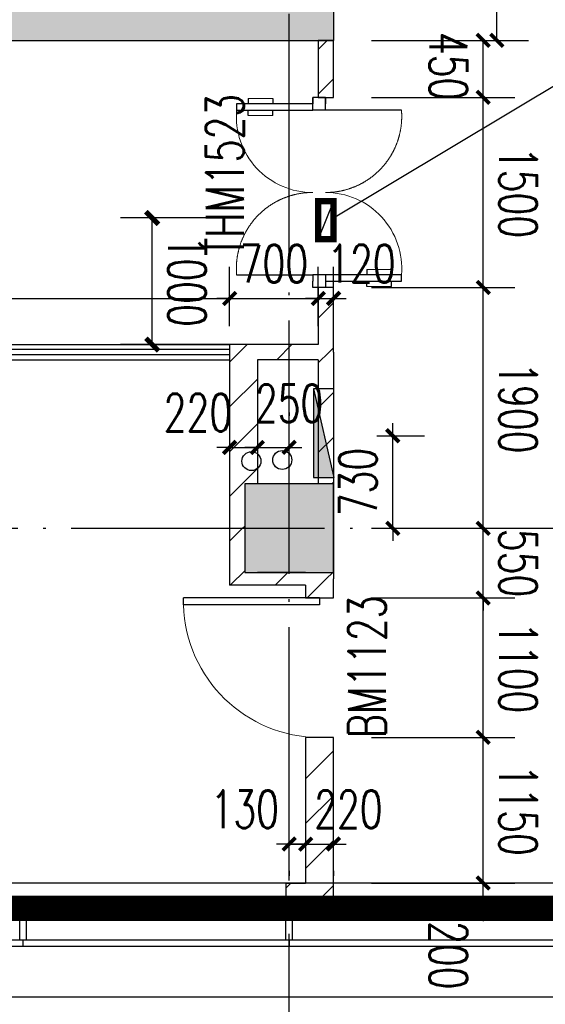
# Model space of a CAD drawing. Extents: x 797781 to 1255204, y 21234 to 1024248.
# Tile 610 of 656: x 953183 to 957328, y 663924 to 671695. Entities that reach past the tile are written whole.
import ezdxf

# ---------------------------------------------------------------- set-up
doc = ezdxf.new("R2010")
doc.units = 0
doc.header["$LTSCALE"] = 1000
doc.header["$MEASUREMENT"] = 0
doc.linetypes.add('230303生产综合楼-平面图_t8$0$DASHED2', pattern=[0.375, 0.25, -0.125])
doc.linetypes.add('230303生产综合楼-平面图_t8$0$DOTE', pattern=[2.42, 2, -0.2, 0.02, -0.2])
for name, color, linetype in [('230303生产综合楼-平面图_t8$0$3T_WOOD', 21, 'Continuous'), ('230303生产综合楼-平面图_t8$0$A-WALL-CURTWALL', 4, 'Continuous'), ('230303生产综合楼-平面图_t8$0$COLUMN', 40, 'Continuous'), ('230303生产综合楼-平面图_t8$0$CURTWALL', 4, 'Continuous'), ('230303生产综合楼-平面图_t8$0$DOOR_FIRE', 4, 'Continuous'), ('230303生产综合楼-平面图_t8$0$DOTE', 1, '230303生产综合楼-平面图_t8$0$DOTE'), ('230303生产综合楼-平面图_t8$0$PUB_DIM', 3, 'Continuous'), ('230303生产综合楼-平面图_t8$0$PUB_HATCH', 8, 'Continuous'), ('230303生产综合楼-平面图_t8$0$VPIPE-雨水', 4, 'Continuous'), ('230303生产综合楼-平面图_t8$0$WALL', 40, 'Continuous'), ('230303生产综合楼-平面图_t8$0$WALL-MOVE', 6, 'Continuous'), ('230303生产综合楼-平面图_t8$0$WINDOW', 4, 'Continuous'), ('230303生产综合楼-平面图_t8$0$WINDOW_TEXT', 7, 'Continuous'), ('230303生产综合楼-平面图_t8$0$板洞', 6, 'Continuous'), ('230303生产综合楼-平面图_t8$0$看线', 115, 'Continuous'), ('DIM_LEAD', 3, 'Continuous'), ('EQUIP_消火栓', 7, 'Continuous'), ('PUB_DIM', 3, 'Continuous'), ('PUB_HATCH', 8, 'Continuous'), ('VPIPE-消防', 1, 'Continuous'), ('电气洞口', 6, 'Continuous')]:
    doc.layers.add(name, color=color, linetype=linetype)
doc.styles.add('230303生产综合楼-平面图_T8$0$_TCH_DIM_T3', font='SIMPLEX', dxfattribs={"width": 0.705882, "bigfont": 'GBCBIG'})
doc.styles.add('230303生产综合楼-平面图_t8$0$_TCH_WINDOW', font='SIMPLEX', dxfattribs={"height": 3.5, "bigfont": 'GBCBIG'})
doc.styles.add('_TCH_DIM_T3', font='SIMPLEX', dxfattribs={"width": 0.705882, "bigfont": 'GBCBIG'})
doc.dimstyles.new('230303生产综合楼-平面图_T8$0$_TCH_ARCH&&100', dxfattribs={"dimtxt": 297.5, "dimasz": 100, "dimexe": 250, "dimexo": 300, "dimgap": 126.25, "dimtad": 1, "dimdec": 0, "dimzin": 0, "dimdsep": 46, "dimtxsty": '230303生产综合楼-平面图_T8$0$_TCH_DIM_T3', "dimblk": '230303生产综合楼-平面图_t8$0$_ArchTick', "dimcen": 0.09, "dimclrt": 7, "dimazin": 2, "dimtfac": 1, "dimtdec": 0, "dimtix": 1, "dimtmove": 2, "dimatfit": 3, "dimfxl": 1, "dimtolj": 1, "dimtzin": 0, "dimarcsym": 0})
doc.dimstyles.new('_TCH_ARCH&&100', dxfattribs={"dimtxt": 297.5, "dimasz": 100, "dimexe": 250, "dimexo": 300, "dimgap": 126.25, "dimtad": 1, "dimdec": 0, "dimzin": 0, "dimdsep": 46, "dimtxsty": '_TCH_DIM_T3', "dimblk": 'ARCHTICK', "dimcen": 0.09, "dimclrt": 7, "dimazin": 2, "dimtfac": 1, "dimtdec": 0, "dimtix": 1, "dimtmove": 2, "dimatfit": 3, "dimfxl": 1, "dimtolj": 1, "dimtzin": 0, "dimarcsym": 0})
pattern_1 = [(45, (0, 179.5), (-176.776766, 176.776766), [])]

# ---------------------------------------------------------------- blocks, each defined once
blk = doc.blocks.new('AQ9-10')
at = {"color": 2, "linetype": '230303生产综合楼-平面图_t8$0$DOTE', "ltscale": 2, "const_width": 200}
blk.add_lwpolyline([(1020716.2, 660199.9), (1100516.2, 660199.3)], dxfattribs=at)
blk = doc.blocks.new('_ArchTick')
at = {"color": 0, "linetype": 'ByBlock', "const_width": 0.4}
blk.add_lwpolyline([(-0.5, -0.5), (0.5, 0.5)], dxfattribs=at)
blk = doc.blocks.new('*D6738')
at = {"layer": 'Defpoints', "color": 0, "transparency": 16777216}
for p in [(849756.5, 570215.6), (850754.8, 570215.7), (850754.8, 569216.1)]:
    blk.add_point(p, dxfattribs=at)
at = {"layer": 'PUB_DIM', "color": 0, "lineweight": -2, "transparency": 16777216}
for p, q in [((850454.8, 570215.7), (849506.5, 570215.6)), ((849756.6, 569216), (849756.5, 570215.6)), ((850454.8, 569216.1), (849506.6, 569216))]:
    blk.add_line(p, q, dxfattribs=at)
at = {"layer": 'PUB_DIM', "color": 0, "lineweight": -2, "transparency": 16777216, "xscale": 100, "yscale": 100, "zscale": 100}
for p, rotation in [((849756.5, 570215.6), 90.00332974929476), ((849756.6, 569216), 270.0033297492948)]:
    blk.add_blockref('_ArchTick', p, dxfattribs=dict(at, rotation=rotation))
at = {"layer": 'PUB_DIM', "color": 7, "transparency": 16777216, "insert": (850031.6, 569715.9), "char_height": 297.5, "attachment_point": 5, "rotation": 270.00333, "style": '_TCH_DIM_T3'}
blk.add_mtext('\\A1;1000', dxfattribs=at)
blk = doc.blocks.new('230303生产综合楼-平面图_t8$0$_ArchTick')
at = {"color": 0, "linetype": 'ByBlock', "const_width": 0.3}
blk.add_lwpolyline([(-0.5, -0.5), (0.5, 0.5)], dxfattribs=at)
blk = doc.blocks.new('*D6332')
at = {"layer": '230303生产综合楼-平面图_t8$0$PUB_DIM', "color": 0, "lineweight": -2, "transparency": 16777216}
for p, q in [((1097305.3, 461596.3), (1097305.3, 461696.3)), ((1097179, 461596.3), (1097555.3, 461596.3)), ((1097305.3, 460866.4), (1097305.3, 461596.3)), ((1097179, 460866.4), (1097555.3, 460866.4)), ((1097305.3, 460866.4), (1097305.3, 460766.4))]:
    blk.add_line(p, q, dxfattribs=at)
at = {"layer": 'Defpoints', "color": 0, "transparency": 16777216}
for p in [(1096879, 461596.3), (1097305.3, 461596.3), (1096879, 460866.4)]:
    blk.add_point(p, dxfattribs=at)
at = {"layer": '230303生产综合楼-平面图_t8$0$PUB_DIM', "color": 0, "lineweight": -2, "transparency": 16777216, "xscale": 100, "yscale": 100, "zscale": 100}
for p, rotation in [((1097305.3, 461596.3), 270), ((1097305.3, 460866.4), 90)]:
    blk.add_blockref('230303生产综合楼-平面图_t8$0$_ArchTick', p, dxfattribs=dict(at, rotation=rotation))
at = {"layer": '230303生产综合楼-平面图_t8$0$PUB_DIM', "color": 7, "transparency": 16777216, "insert": (1097030.3, 461231.3), "char_height": 297.5, "attachment_point": 5, "rotation": 90, "style": '230303生产综合楼-平面图_T8$0$_TCH_DIM_T3'}
blk.add_mtext('\\A1;730', dxfattribs=at)
blk = doc.blocks.new('$TwtSys$00000434')
for p, q in [((-0.5, 0.5), (-0.5, -0.5)), ((-0.5, -0.5), (0.5, 0.5)), ((0.5, 0.5), (-0.5, 0.5)), ((0.5, -0.5), (0.5, 0.5)), ((-0.5, -0.5), (0.5, -0.5))]:
    blk.add_line(p, q)
blk.add_solid([(0.5, -0.5), (0.5, 0.5), (-0.5, -0.5)])
blk = doc.blocks.new('230303生产综合楼-平面图_t8$0$6WLGJ')
at = {"layer": '230303生产综合楼-平面图_t8$0$3T_WOOD'}
for points in [[(1070266.3, 366736.9), (1070216.3, 366736.9), (1070216.3, 366986.9), (1070266.3, 366986.9)], [(1072366.3, 366736.9), (1072316.3, 366736.9), (1072316.3, 366986.9), (1072366.3, 366986.9)]]:
    blk.add_lwpolyline(points, close=True, dxfattribs=at)
for points in [[(1070241.3, 366736.9), (1070241.4, 366686.9)], [(1072341.3, 366736.9), (1072341.4, 366686.9)], [(1072341.3, 366736.9), (1072341.4, 366686.9)]]:
    blk.add_lwpolyline(points, dxfattribs=at)
blk = doc.blocks.new('*D6229')
at = {"layer": '230303生产综合楼-平面图_t8$0$PUB_DIM', "color": 0, "lineweight": -2, "transparency": 16777216}
for p, q in [((782820.6, 180598.9), (783736.3, 180598.9)), ((783486.3, 178798.9), (783486.3, 180598.9)), ((782820.6, 178798.9), (783736.3, 178798.9))]:
    blk.add_line(p, q, dxfattribs=at)
at = {"layer": 'Defpoints', "color": 0, "transparency": 16777216}
for p in [(782520.6, 180598.9), (783486.3, 180598.9), (782520.6, 178798.9)]:
    blk.add_point(p, dxfattribs=at)
at = {"layer": '230303生产综合楼-平面图_t8$0$PUB_DIM', "color": 0, "lineweight": -2, "transparency": 16777216, "xscale": 100, "yscale": 100, "zscale": 100}
for p, rotation in [((783486.3, 180598.9), 90), ((783486.3, 178798.9), 270)]:
    blk.add_blockref('230303生产综合楼-平面图_t8$0$_ArchTick', p, dxfattribs=dict(at, rotation=rotation))
at = {"layer": '230303生产综合楼-平面图_t8$0$PUB_DIM', "color": 7, "transparency": 16777216, "insert": (783211.3, 179698.9), "char_height": 297.5, "attachment_point": 5, "rotation": 90, "style": '230303生产综合楼-平面图_T8$0$_TCH_DIM_T3'}
blk.add_mtext('\\A1;1800', dxfattribs=at)
blk = doc.blocks.new('230303生产综合楼-平面图_t8$0$$DorLib2D$00000001')
for p, q in [((0.45, 0.975), (0.5, 0.975)), ((0.45, 0), (0.45, 0.975)), ((0.5, 0), (0.5, 0.975)), ((0.5, 0), (0.45, 0))]:
    blk.add_line(p, q)
at = {"lineweight": 13}
blk.add_arc((0.475, 0), 0.975, 91.46928, 180, dxfattribs=at)
blk = doc.blocks.new('230303生产综合楼-平面图_t8$0$$WINLIB2D$00000001')
at = {"color": 0}
for points in [[(-0.5, 0.5), (-0.5, -0.5)], [(-0.5, 0.5), (0.5, 0.5)], [(0.5, -0.5), (0.5, 0.5)], [(0.5, 0.1667), (-0.5, 0.1667)], [(0.5, -0.1667), (-0.5, -0.1667)], [(-0.5, -0.5), (0.5, -0.5)]]:
    blk.add_lwpolyline(points, dxfattribs=at)
blk = doc.blocks.new('*D4814')
at = {"layer": '230303生产综合楼-平面图_t8$0$PUB_DIM', "color": 0, "lineweight": -2, "transparency": 16777216}
for p, q in [((954838, 668593.6), (954838, 668569)), ((955058, 668593.6), (955058, 668569)), ((954838, 668319), (954738, 668319)), ((954838, 668319), (955058, 668319)), ((955058, 668319), (955158, 668319))]:
    blk.add_line(p, q, dxfattribs=at)
at = {"layer": 'Defpoints', "color": 0, "transparency": 16777216}
for p in [(954838, 668293.6), (955058, 668319), (955058, 668293.6)]:
    blk.add_point(p, dxfattribs=at)
at = {"layer": '230303生产综合楼-平面图_t8$0$PUB_DIM', "color": 0, "lineweight": -2, "transparency": 16777216, "xscale": 100, "yscale": 100, "zscale": 100}
blk.add_blockref('230303生产综合楼-平面图_t8$0$_ArchTick', (954838, 668319), dxfattribs=at)
at = {"layer": '230303生产综合楼-平面图_t8$0$PUB_DIM', "color": 0, "lineweight": -2, "transparency": 16777216, "xscale": 100, "yscale": 100, "zscale": 100, "rotation": 180}
blk.add_blockref('230303生产综合楼-平面图_t8$0$_ArchTick', (955058, 668319), dxfattribs=at)
at = {"layer": '230303生产综合楼-平面图_t8$0$PUB_DIM', "color": 7, "transparency": 16777216, "insert": (954588, 668594), "char_height": 297.5, "attachment_point": 5, "style": '230303生产综合楼-平面图_T8$0$_TCH_DIM_T3'}
blk.add_mtext('\\A1;220', dxfattribs=at)
blk = doc.blocks.new('*D4815')
at = {"layer": '230303生产综合楼-平面图_t8$0$PUB_DIM', "color": 0, "lineweight": -2, "transparency": 16777216}
for p, q in [((955058, 668593.6), (955058, 668569)), ((955308, 668593.6), (955308, 668569)), ((955058, 668319), (954958, 668319)), ((955058, 668319), (955308, 668319)), ((955308, 668319), (955408, 668319))]:
    blk.add_line(p, q, dxfattribs=at)
at = {"layer": 'Defpoints', "color": 0, "transparency": 16777216}
for p in [(955058, 668293.6), (955308, 668319), (955308, 668293.6)]:
    blk.add_point(p, dxfattribs=at)
at = {"layer": '230303生产综合楼-平面图_t8$0$PUB_DIM', "color": 0, "lineweight": -2, "transparency": 16777216, "xscale": 100, "yscale": 100, "zscale": 100}
blk.add_blockref('230303生产综合楼-平面图_t8$0$_ArchTick', (955058, 668319), dxfattribs=at)
at = {"layer": '230303生产综合楼-平面图_t8$0$PUB_DIM', "color": 0, "lineweight": -2, "transparency": 16777216, "xscale": 100, "yscale": 100, "zscale": 100, "rotation": 180}
blk.add_blockref('230303生产综合楼-平面图_t8$0$_ArchTick', (955308, 668319), dxfattribs=at)
at = {"layer": '230303生产综合楼-平面图_t8$0$PUB_DIM', "color": 7, "transparency": 16777216, "insert": (955308, 668667), "char_height": 297.5, "attachment_point": 5, "style": '230303生产综合楼-平面图_T8$0$_TCH_DIM_T3'}
blk.add_mtext('\\A1;250', dxfattribs=at)
blk = doc.blocks.new('*D4816')
at = {"layer": '230303生产综合楼-平面图_t8$0$PUB_DIM', "color": 0, "lineweight": -2, "transparency": 16777216}
for p, q in [((955308, 665188.7), (955208, 665188.7)), ((955308, 665188.7), (955438, 665188.7)), ((955438, 665188.7), (955538, 665188.7)), ((955308, 664976.5), (955308, 664938.7)), ((955438, 664976.5), (955438, 664938.7))]:
    blk.add_line(p, q, dxfattribs=at)
at = {"layer": 'Defpoints', "color": 0, "transparency": 16777216}
for p in [(955308, 665276.5), (955438, 665276.5), (955438, 665188.7)]:
    blk.add_point(p, dxfattribs=at)
at = {"layer": '230303生产综合楼-平面图_t8$0$PUB_DIM', "color": 0, "lineweight": -2, "transparency": 16777216, "xscale": 100, "yscale": 100, "zscale": 100}
blk.add_blockref('230303生产综合楼-平面图_t8$0$_ArchTick', (955308, 665188.7), dxfattribs=at)
at = {"layer": '230303生产综合楼-平面图_t8$0$PUB_DIM', "color": 0, "lineweight": -2, "transparency": 16777216, "xscale": 100, "yscale": 100, "zscale": 100, "rotation": 180}
blk.add_blockref('230303生产综合楼-平面图_t8$0$_ArchTick', (955438, 665188.7), dxfattribs=at)
at = {"layer": '230303生产综合楼-平面图_t8$0$PUB_DIM', "color": 7, "transparency": 16777216, "insert": (954958, 665463.7), "char_height": 297.5, "attachment_point": 5, "style": '230303生产综合楼-平面图_T8$0$_TCH_DIM_T3'}
blk.add_mtext('\\A1;130', dxfattribs=at)
blk = doc.blocks.new('*D4817')
at = {"layer": '230303生产综合楼-平面图_t8$0$PUB_DIM', "color": 0, "lineweight": -2, "transparency": 16777216}
for p, q in [((955438, 665188.7), (955338, 665188.7)), ((955438, 665188.7), (955658, 665188.7)), ((955658, 665188.7), (955758, 665188.7)), ((955438, 664976.5), (955438, 664938.7)), ((955658, 664976.5), (955658, 664938.7))]:
    blk.add_line(p, q, dxfattribs=at)
at = {"layer": 'Defpoints', "color": 0, "transparency": 16777216}
for p in [(955438, 665276.5), (955658, 665276.5), (955658, 665188.7)]:
    blk.add_point(p, dxfattribs=at)
at = {"layer": '230303生产综合楼-平面图_t8$0$PUB_DIM', "color": 0, "lineweight": -2, "transparency": 16777216, "xscale": 100, "yscale": 100, "zscale": 100}
blk.add_blockref('230303生产综合楼-平面图_t8$0$_ArchTick', (955438, 665188.7), dxfattribs=at)
at = {"layer": '230303生产综合楼-平面图_t8$0$PUB_DIM', "color": 0, "lineweight": -2, "transparency": 16777216, "xscale": 100, "yscale": 100, "zscale": 100, "rotation": 180}
blk.add_blockref('230303生产综合楼-平面图_t8$0$_ArchTick', (955658, 665188.7), dxfattribs=at)
at = {"layer": '230303生产综合楼-平面图_t8$0$PUB_DIM', "color": 7, "transparency": 16777216, "insert": (955775, 665463.7), "char_height": 297.5, "attachment_point": 5, "style": '230303生产综合楼-平面图_T8$0$_TCH_DIM_T3'}
blk.add_mtext('\\A1;220', dxfattribs=at)
blk = doc.blocks.new('*D4818')
at = {"layer": '230303生产综合楼-平面图_t8$0$PUB_DIM', "color": 0, "lineweight": -2, "transparency": 16777216}
for p, q in [((955538, 669275.3), (955538, 669744.6)), ((955658, 669275.3), (955658, 669744.6)), ((955538, 669494.6), (955438, 669494.6)), ((955538, 669494.6), (955658, 669494.6)), ((955658, 669494.6), (955758, 669494.6))]:
    blk.add_line(p, q, dxfattribs=at)
at = {"layer": 'Defpoints', "color": 0, "transparency": 16777216}
for p in [(955658, 669494.6), (955538, 668975.3), (955658, 668975.3)]:
    blk.add_point(p, dxfattribs=at)
at = {"layer": '230303生产综合楼-平面图_t8$0$PUB_DIM', "color": 0, "lineweight": -2, "transparency": 16777216, "xscale": 100, "yscale": 100, "zscale": 100}
blk.add_blockref('230303生产综合楼-平面图_t8$0$_ArchTick', (955538, 669494.6), dxfattribs=at)
at = {"layer": '230303生产综合楼-平面图_t8$0$PUB_DIM', "color": 0, "lineweight": -2, "transparency": 16777216, "xscale": 100, "yscale": 100, "zscale": 100, "rotation": 180}
blk.add_blockref('230303生产综合楼-平面图_t8$0$_ArchTick', (955658, 669494.6), dxfattribs=at)
at = {"layer": '230303生产综合楼-平面图_t8$0$PUB_DIM', "color": 7, "transparency": 16777216, "insert": (955877.8, 669769.6), "char_height": 297.5, "attachment_point": 5, "style": '230303生产综合楼-平面图_T8$0$_TCH_DIM_T3'}
blk.add_mtext('\\A1;120', dxfattribs=at)
blk = doc.blocks.new('*D4819')
at = {"layer": '230303生产综合楼-平面图_t8$0$PUB_DIM', "color": 0, "lineweight": -2, "transparency": 16777216}
for p, q in [((954838, 669275.3), (954838, 669744.6)), ((955538, 669275.3), (955538, 669744.6)), ((954838, 669494.6), (954738, 669494.6)), ((954838, 669494.6), (955538, 669494.6)), ((955538, 669494.6), (955638, 669494.6))]:
    blk.add_line(p, q, dxfattribs=at)
at = {"layer": 'Defpoints', "color": 0, "transparency": 16777216}
for p in [(955538, 669494.6), (954838, 668975.3), (955538, 668975.3)]:
    blk.add_point(p, dxfattribs=at)
at = {"layer": '230303生产综合楼-平面图_t8$0$PUB_DIM', "color": 0, "lineweight": -2, "transparency": 16777216, "xscale": 100, "yscale": 100, "zscale": 100}
blk.add_blockref('230303生产综合楼-平面图_t8$0$_ArchTick', (954838, 669494.6), dxfattribs=at)
at = {"layer": '230303生产综合楼-平面图_t8$0$PUB_DIM', "color": 0, "lineweight": -2, "transparency": 16777216, "xscale": 100, "yscale": 100, "zscale": 100, "rotation": 180}
blk.add_blockref('230303生产综合楼-平面图_t8$0$_ArchTick', (955538, 669494.6), dxfattribs=at)
at = {"layer": '230303生产综合楼-平面图_t8$0$PUB_DIM', "color": 7, "transparency": 16777216, "insert": (955188, 669769.6), "char_height": 297.5, "attachment_point": 5, "style": '230303生产综合楼-平面图_T8$0$_TCH_DIM_T3'}
blk.add_mtext('\\A1;700', dxfattribs=at)
blk = doc.blocks.new('*D4820')
at = {"layer": '230303生产综合楼-平面图_t8$0$PUB_DIM', "color": 0, "lineweight": -2, "transparency": 16777216}
for p, q in [((947388, 669275.3), (947388, 669744.6)), ((954838, 669275.3), (954838, 669744.6)), ((947388, 669494.6), (954838, 669494.6))]:
    blk.add_line(p, q, dxfattribs=at)
at = {"layer": 'Defpoints', "color": 0, "transparency": 16777216}
for p in [(954838, 669494.6), (947388, 668975.3), (954838, 668975.3)]:
    blk.add_point(p, dxfattribs=at)
at = {"layer": '230303生产综合楼-平面图_t8$0$PUB_DIM', "color": 0, "lineweight": -2, "transparency": 16777216, "xscale": 100, "yscale": 100, "zscale": 100, "rotation": 180}
blk.add_blockref('230303生产综合楼-平面图_t8$0$_ArchTick', (947388, 669494.6), dxfattribs=at)
at = {"layer": '230303生产综合楼-平面图_t8$0$PUB_DIM', "color": 0, "lineweight": -2, "transparency": 16777216, "xscale": 100, "yscale": 100, "zscale": 100}
blk.add_blockref('230303生产综合楼-平面图_t8$0$_ArchTick', (954838, 669494.6), dxfattribs=at)
at = {"layer": '230303生产综合楼-平面图_t8$0$PUB_DIM', "color": 7, "transparency": 16777216, "insert": (951113, 669769.6), "char_height": 297.5, "attachment_point": 5, "style": '230303生产综合楼-平面图_T8$0$_TCH_DIM_T3'}
blk.add_mtext('\\A1;7450', dxfattribs=at)
blk = doc.blocks.new('*D4900')
at = {"layer": '230303生产综合楼-平面图_t8$0$PUB_DIM', "color": 0, "lineweight": -2, "transparency": 16777216}
for p, q in [((955957.9, 671531.1), (957088.5, 671531.2)), ((956838.5, 671081.2), (956838.5, 671531.2)), ((955958, 671081.1), (957088.5, 671081.2))]:
    blk.add_line(p, q, dxfattribs=at)
at = {"layer": 'Defpoints', "color": 0, "transparency": 16777216}
for p in [(955657.9, 671531.1), (956838.5, 671531.2), (955658, 671081.1)]:
    blk.add_point(p, dxfattribs=at)
at = {"layer": '230303生产综合楼-平面图_t8$0$PUB_DIM', "color": 0, "lineweight": -2, "transparency": 16777216, "xscale": 100, "yscale": 100, "zscale": 100}
for p, rotation in [((956838.5, 671531.2), 90.00328749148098), ((956838.5, 671081.2), 270.003287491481)]:
    blk.add_blockref('230303生产综合楼-平面图_t8$0$_ArchTick', p, dxfattribs=dict(at, rotation=rotation))
at = {"layer": '230303生产综合楼-平面图_t8$0$PUB_DIM', "color": 7, "transparency": 16777216, "insert": (956563.4, 671328), "char_height": 297.5, "attachment_point": 5, "rotation": 270.00329, "style": '230303生产综合楼-平面图_T8$0$_TCH_DIM_T3'}
blk.add_mtext('\\A1;450', dxfattribs=at)
blk = doc.blocks.new('*D4901')
at = {"layer": '230303生产综合楼-平面图_t8$0$PUB_DIM', "color": 0, "lineweight": -2, "transparency": 16777216}
for p, q in [((955958, 671081.1), (957088.5, 671081.2)), ((956838.6, 669581.2), (956838.5, 671081.2)), ((955958, 669581.1), (957088.6, 669581.2))]:
    blk.add_line(p, q, dxfattribs=at)
at = {"layer": 'Defpoints', "color": 0, "transparency": 16777216}
for p in [(955658, 671081.1), (956838.5, 671081.2), (955658, 669581.1)]:
    blk.add_point(p, dxfattribs=at)
at = {"layer": '230303生产综合楼-平面图_t8$0$PUB_DIM', "color": 0, "lineweight": -2, "transparency": 16777216, "xscale": 100, "yscale": 100, "zscale": 100}
for p, rotation in [((956838.5, 671081.2), 90.00328749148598), ((956838.6, 669581.2), 270.0032874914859)]:
    blk.add_blockref('230303生产综合楼-平面图_t8$0$_ArchTick', p, dxfattribs=dict(at, rotation=rotation))
at = {"layer": '230303生产综合楼-平面图_t8$0$PUB_DIM', "color": 7, "transparency": 16777216, "insert": (957113.5, 670331.2), "char_height": 297.5, "attachment_point": 5, "rotation": 270.00329, "style": '230303生产综合楼-平面图_T8$0$_TCH_DIM_T3'}
blk.add_mtext('\\A1;1500', dxfattribs=at)
blk = doc.blocks.new('*D4902')
at = {"layer": '230303生产综合楼-平面图_t8$0$PUB_DIM', "color": 0, "lineweight": -2, "transparency": 16777216}
for p, q in [((955958, 669581.1), (957088.6, 669581.2)), ((956838.7, 667681.1), (956838.6, 669581.2)), ((955958.1, 667681.1), (957088.7, 667681.2))]:
    blk.add_line(p, q, dxfattribs=at)
at = {"layer": 'Defpoints', "color": 0, "transparency": 16777216}
for p in [(955658, 669581.1), (956838.6, 669581.2), (955658.1, 667681.1)]:
    blk.add_point(p, dxfattribs=at)
at = {"layer": '230303生产综合楼-平面图_t8$0$PUB_DIM', "color": 0, "lineweight": -2, "transparency": 16777216, "xscale": 100, "yscale": 100, "zscale": 100}
for p, rotation in [((956838.6, 669581.2), 90.00328749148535), ((956838.7, 667681.1), 270.0032874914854)]:
    blk.add_blockref('230303生产综合楼-平面图_t8$0$_ArchTick', p, dxfattribs=dict(at, rotation=rotation))
at = {"layer": '230303生产综合楼-平面图_t8$0$PUB_DIM', "color": 7, "transparency": 16777216, "insert": (957113.6, 668631.2), "char_height": 297.5, "attachment_point": 5, "rotation": 270.00329, "style": '230303生产综合楼-平面图_T8$0$_TCH_DIM_T3'}
blk.add_mtext('\\A1;1900', dxfattribs=at)
blk = doc.blocks.new('*D4903')
at = {"layer": '230303生产综合楼-平面图_t8$0$PUB_DIM', "color": 0, "lineweight": -2, "transparency": 16777216}
for p, q in [((956838.7, 667681.1), (956838.7, 667781.1)), ((955958.1, 667681.1), (957088.7, 667681.2)), ((956838.7, 667131.2), (956838.7, 667681.1)), ((955958.2, 667131.1), (957088.7, 667131.2)), ((956838.7, 667131.2), (956838.7, 667031.2))]:
    blk.add_line(p, q, dxfattribs=at)
at = {"layer": 'Defpoints', "color": 0, "transparency": 16777216}
for p in [(955658.1, 667681.1), (956838.7, 667681.1), (955658.2, 667131.1)]:
    blk.add_point(p, dxfattribs=at)
at = {"layer": '230303生产综合楼-平面图_t8$0$PUB_DIM', "color": 0, "lineweight": -2, "transparency": 16777216, "xscale": 100, "yscale": 100, "zscale": 100}
for p, rotation in [((956838.7, 667681.1), 270.0032874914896), ((956838.7, 667131.2), 90.00328749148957)]:
    blk.add_blockref('230303生产综合楼-平面图_t8$0$_ArchTick', p, dxfattribs=dict(at, rotation=rotation))
at = {"layer": '230303生产综合楼-平面图_t8$0$PUB_DIM', "color": 7, "transparency": 16777216, "insert": (957113.7, 667406.2), "char_height": 297.5, "attachment_point": 5, "rotation": 270.00329, "style": '230303生产综合楼-平面图_T8$0$_TCH_DIM_T3'}
blk.add_mtext('\\A1;550', dxfattribs=at)
blk = doc.blocks.new('*D4904')
at = {"layer": '230303生产综合楼-平面图_t8$0$PUB_DIM', "color": 0, "lineweight": -2, "transparency": 16777216}
for p, q in [((955958.2, 667131.1), (957088.7, 667131.2)), ((956838.8, 666031.2), (956838.7, 667131.2)), ((955958.2, 666031.1), (957088.8, 666031.2))]:
    blk.add_line(p, q, dxfattribs=at)
at = {"layer": 'Defpoints', "color": 0, "transparency": 16777216}
for p in [(955658.2, 667131.1), (956838.7, 667131.2), (955658.2, 666031.1)]:
    blk.add_point(p, dxfattribs=at)
at = {"layer": '230303生产综合楼-平面图_t8$0$PUB_DIM', "color": 0, "lineweight": -2, "transparency": 16777216, "xscale": 100, "yscale": 100, "zscale": 100}
for p, rotation in [((956838.7, 667131.2), 90.00328749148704), ((956838.8, 666031.2), 270.003287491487)]:
    blk.add_blockref('230303生产综合楼-平面图_t8$0$_ArchTick', p, dxfattribs=dict(at, rotation=rotation))
at = {"layer": '230303生产综合楼-平面图_t8$0$PUB_DIM', "color": 7, "transparency": 16777216, "insert": (957113.7, 666581.2), "char_height": 297.5, "attachment_point": 5, "rotation": 270.00329, "style": '230303生产综合楼-平面图_T8$0$_TCH_DIM_T3'}
blk.add_mtext('\\A1;1100', dxfattribs=at)
blk = doc.blocks.new('*D4905')
at = {"layer": '230303生产综合楼-平面图_t8$0$PUB_DIM', "color": 0, "lineweight": -2, "transparency": 16777216}
for p, q in [((955958.2, 666031.1), (957088.8, 666031.2)), ((956838.8, 664881.1), (956838.8, 666031.2)), ((955958.3, 664881.1), (957088.8, 664881.2))]:
    blk.add_line(p, q, dxfattribs=at)
at = {"layer": 'Defpoints', "color": 0, "transparency": 16777216}
for p in [(955658.2, 666031.1), (956838.8, 666031.2), (955658.3, 664881.1)]:
    blk.add_point(p, dxfattribs=at)
at = {"layer": '230303生产综合楼-平面图_t8$0$PUB_DIM', "color": 0, "lineweight": -2, "transparency": 16777216, "xscale": 100, "yscale": 100, "zscale": 100}
for p, rotation in [((956838.8, 666031.2), 90.00328749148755), ((956838.8, 664881.1), 270.0032874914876)]:
    blk.add_blockref('230303生产综合楼-平面图_t8$0$_ArchTick', p, dxfattribs=dict(at, rotation=rotation))
at = {"layer": '230303生产综合楼-平面图_t8$0$PUB_DIM', "color": 7, "transparency": 16777216, "insert": (957113.8, 665456.2), "char_height": 297.5, "attachment_point": 5, "rotation": 270.00329, "style": '230303生产综合楼-平面图_T8$0$_TCH_DIM_T3'}
blk.add_mtext('\\A1;1150', dxfattribs=at)
blk = doc.blocks.new('*D4906')
at = {"layer": '230303生产综合楼-平面图_t8$0$PUB_DIM', "color": 0, "lineweight": -2, "transparency": 16777216}
for p, q in [((956838.8, 664881.1), (956838.8, 664981.1)), ((955958.3, 664881.1), (957088.8, 664881.2)), ((956838.8, 664681.1), (956838.8, 664881.1)), ((955958.3, 664681.1), (957088.8, 664681.2)), ((956838.8, 664681.1), (956838.8, 664581.1))]:
    blk.add_line(p, q, dxfattribs=at)
at = {"layer": 'Defpoints', "color": 0, "transparency": 16777216}
for p in [(955658.3, 664881.1), (956838.8, 664881.1), (955658.3, 664681.1)]:
    blk.add_point(p, dxfattribs=at)
at = {"layer": '230303生产综合楼-平面图_t8$0$PUB_DIM', "color": 0, "lineweight": -2, "transparency": 16777216, "xscale": 100, "yscale": 100, "zscale": 100}
for p, rotation in [((956838.8, 664881.1), 270.0032874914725), ((956838.8, 664681.1), 90.00328749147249)]:
    blk.add_blockref('230303生产综合楼-平面图_t8$0$_ArchTick', p, dxfattribs=dict(at, rotation=rotation))
at = {"layer": '230303生产综合楼-平面图_t8$0$PUB_DIM', "color": 7, "transparency": 16777216, "insert": (956563.9, 664311.1), "char_height": 297.5, "attachment_point": 5, "rotation": 270.00329, "style": '230303生产综合楼-平面图_T8$0$_TCH_DIM_T3'}
blk.add_mtext('\\A1;200', dxfattribs=at)
blk = doc.blocks.new('230303生产综合楼-平面图_t8$0$$DorLib2D$00000013')
at = {"linetype": '230303生产综合楼-平面图_t8$0$DASHED2'}
for p, q in [((-0.4333, 0.3972), (-0.4333, -0.0028)), ((0.4333, -0.4694), (0.4333, -0.0694))]:
    blk.add_line(p, q, dxfattribs=at)
for p, q in [((0.4333, 0.3972), (0.4333, -0.0028)), ((0.4667, 0.3972), (0.4333, 0.3972)), ((0.4667, -0.0028), (0.4667, 0.3972)), ((0.4051, 0.3441), (0.4333, 0.3441)), ((0.4949, 0.3441), (0.4667, 0.3441)), ((0.4051, 0.2158), (0.4333, 0.2158)), ((0.4949, 0.2158), (0.4667, 0.2158)), ((-0.5, -0.0028), (-0.4667, -0.0028)), ((-0.4333, -0.0028), (-0.5, -0.0028)), ((-0.5, -0.0028), (-0.5, -0.0694)), ((-0.5, -0.0028), (-0.5, -0.0028)), ((-0.4333, -0.0028), (-0.4667, -0.0028)), ((-0.4333, -0.0028), (-0.4333, -0.0694)), ((0.4333, -0.0028), (0.4333, -0.0694)), ((0.4333, -0.0028), (0.4667, -0.0028)), ((0.4333, -0.0028), (0.5, -0.0028)), ((0.5, -0.0028), (0.5, -0.0694)), ((0.5, -0.0028), (0.5, -0.0028)), ((-0.4333, -0.0694), (-0.5, -0.0694)), ((-0.5, -0.0694), (-0.5, -0.0694)), ((-0.5, -0.0694), (-0.4667, -0.0694)), ((-0.4667, -0.0694), (-0.4667, -0.4694)), ((-0.4333, -0.0694), (-0.4667, -0.0694)), ((-0.4333, -0.4694), (-0.4333, -0.0694)), ((0.4333, -0.0694), (0.4667, -0.0694)), ((0.5, -0.0694), (0.4667, -0.0694)), ((0.5, -0.0694), (0.5, -0.0694)), ((-0.4949, -0.2798), (-0.4667, -0.2798)), ((-0.4051, -0.2798), (-0.4333, -0.2798)), ((-0.4949, -0.4081), (-0.4667, -0.4081)), ((-0.4051, -0.4081), (-0.4333, -0.4081)), ((-0.4667, -0.4694), (-0.4333, -0.4694))]:
    blk.add_line(p, q)
at = {"lineweight": 13}
for p, q in [((0.4051, 0.3441), (0.4051, 0.2158)), ((0.4949, 0.3441), (0.4949, 0.2158)), ((-0.4949, -0.4081), (-0.4949, -0.2798)), ((-0.4051, -0.4081), (-0.4051, -0.2798))]:
    blk.add_line(p, q, dxfattribs=at)
at = {"linetype": '230303生产综合楼-平面图_t8$0$DASHED2', "lineweight": 13}
for centre, start, end in [((-0.4, -0.0014), 359.8007, 94.7805), ((0.4, -0.0708), 179.8007, 274.7805)]:
    blk.add_arc(centre, 0.4, start, end, dxfattribs=at)
at = {"lineweight": 13}
for centre, start, end in [((0.4, -0.0014), 85.2195, 180.1993), ((-0.4, -0.0708), 265.2195, 0.1993)]:
    blk.add_arc(centre, 0.4, start, end, dxfattribs=at)
blk = doc.blocks.new('_FZH')
blk.add_lwpolyline([(-0.5, -0.5), (0.5, -0.5), (0.5, 0.5), (-0.5, 0.5)], close=True)
at = {"layer": 'PUB_HATCH'}
blk.add_solid([(-0.5, -0.5), (0.5, -0.5), (-0.5, 0.5), (0.5, 0.5)], dxfattribs=at)
blk = doc.blocks.new('6-8FQD')
at = {"layer": 'DIM_LEAD'}
blk.add_line((851187.1, 570215.7), (853408.9, 571547.4), dxfattribs=at)
at = {"layer": '电气洞口', "color": 6, "lineweight": -2}
blk.add_line((851187.1, 570347.7), (851067.2, 570047.7), dxfattribs=at)
at = {"layer": '电气洞口', "color": 6, "lineweight": -2, "const_width": 50}
blk.add_lwpolyline([(851067.2, 570047.7), (851187.1, 570047.7), (851187.1, 570347.7), (851067.2, 570347.7)], close=True, dxfattribs=at)
at = {"layer": 'PUB_DIM'}
dim = blk.add_aligned_dim(p1=(850754.8, 569216.1), p2=(850754.8, 570215.7), distance=998.3, dimstyle='_TCH_ARCH&&100', dxfattribs=at)
dim.commit()
dim.dimension.update_dxf_attribs({"geometry": '*D6738', "text_midpoint": (850031.6, 569715.9)})
blk = doc.blocks.new('230303生产综合楼-平面图_t8$0$9-XHS')
at = {"layer": '230303生产综合楼-平面图_t8$0$VPIPE-雨水'}
blk.add_circle((1096433.8, 461405.4), 75, dxfattribs=at)
at = {"layer": 'VPIPE-消防'}
blk.add_circle((1096190.4, 461396.5), 75, dxfattribs=at)
at = {"layer": 'EQUIP_消火栓', "xscale": 700, "yscale": 160, "zscale": 700, "rotation": 270.0000000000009}
blk.add_blockref('$TwtSys$00000434', (1096760.4, 461616.4), dxfattribs=at)
at = {"layer": '230303生产综合楼-平面图_t8$0$PUB_DIM'}
dim = blk.add_aligned_dim(p1=(1096879, 460866.4), p2=(1096879, 461596.3), distance=-426.3, dimstyle='230303生产综合楼-平面图_T8$0$_TCH_ARCH&&100', dxfattribs=at)
dim.commit()
dim.dimension.update_dxf_attribs({"geometry": '*D6332', "text_midpoint": (1097030.3, 461231.3)})
blk = doc.blocks.new('230303生产综合楼-平面图_t8$0$HXT-1')
at = {"layer": '230303生产综合楼-平面图_t8$0$PUB_HATCH'}
for points in [[(781898.3, 180598.9), (781898.3, 179098.9), (782198.3, 178798.9), (782198.3, 180598.9)], [(779498.3, 179098.9), (779498.3, 178798.9), (782198.3, 178798.9), (781898.3, 179098.9)]]:
    blk.add_hatch(color=256, dxfattribs=at).paths.add_polyline_path(points)
at = {"layer": '230303生产综合楼-平面图_t8$0$WALL'}
for p in [(782198.3, 180598.9), (779498.3, 178798.9)]:
    blk.add_line(p, (782198.3, 178798.9), dxfattribs=at)
at = {"layer": '230303生产综合楼-平面图_t8$0$PUB_DIM'}
dim = blk.add_aligned_dim(p1=(782520.6, 178798.9), p2=(782520.6, 180598.9), distance=-965.7, dimstyle='230303生产综合楼-平面图_T8$0$_TCH_ARCH&&100', dxfattribs=at)
dim.commit()
dim.dimension.update_dxf_attribs({"geometry": '*D6229', "text_midpoint": (783211.3, 179698.9)})

msp = doc.modelspace()

# ---------------------------------------------------------------- hatches: boundary and pattern name
at = {"layer": '230303生产综合楼-平面图_t8$0$PUB_HATCH'}
h = msp.add_hatch(dxfattribs=at)
h.set_pattern_fill('普通砖', color=256, scale=100, style=0)
h.set_pattern_definition(pattern_1)
h.paths.add_polyline_path([(955538, 671531), (955538, 671081.1), (955658, 671081.1), (955658, 671531)])
h = msp.add_hatch(dxfattribs=at)
h.set_pattern_fill('普通砖', color=256, scale=100, style=0)
h.set_pattern_definition(pattern_1)
h.paths.add_polyline_path([(955658, 669071.1), (955658, 669581.1), (955538, 669581.1), (955538, 669131.1), (955578, 669071.1)])
h = msp.add_hatch(dxfattribs=at)
h.set_pattern_fill('普通砖', color=256, scale=100, style=0)
h.set_pattern_definition(pattern_1)
h.paths.add_polyline_path([(954958, 669131.1), (954838, 669131.1), (954838, 669011.1), (954951.3, 669051.1)])
h = msp.add_hatch(dxfattribs=at)
h.set_pattern_fill('普通砖', color=256, scale=100, style=0)
h.set_pattern_definition(pattern_1)
h.paths.add_polyline_path([(955578, 669071.1), (955538, 669131.1), (954958, 669131.1), (954951.3, 669051.1), (955058, 669011.1), (955538, 669011.1)])
h = msp.add_hatch(dxfattribs=at)
h.set_pattern_fill('普通砖', color=256, scale=100, style=0)
h.set_pattern_definition(pattern_1)
h.paths.add_polyline_path([(954958, 667681.1), (954958, 668031.1), (955058, 668031.1), (955058, 669011.1), (954951.3, 669051.1), (954838, 669011.1), (954838, 667681.1)])
h = msp.add_hatch(dxfattribs=at)
h.set_pattern_fill('普通砖', color=256, scale=100, style=0)
h.set_pattern_definition(pattern_1)
h.paths.add_polyline_path([(955538, 668031.1), (955658, 668031.1), (955658, 667681.1), (955658, 667681.1), (955658, 669071.1), (955578, 669071.1), (955538, 669011.1)])
h = msp.add_hatch(dxfattribs=at)
h.set_pattern_fill('普通砖', color=256, scale=100, style=0)
h.set_pattern_definition(pattern_1)
h.paths.add_polyline_path([(955058, 667331.1), (954958, 667331.1), (954958, 667681.1), (954838, 667681.1), (954838, 667231.1)])
h = msp.add_hatch(dxfattribs=at)
h.set_pattern_fill('普通砖', color=256, scale=100, style=0)
h.set_pattern_definition(pattern_1)
h.paths.add_polyline_path([(955658, 667681.1), (955658, 667331.1), (955438, 667331.1), (955511.4, 667281.1), (955658, 667281.1), (955658, 667681.1)])
h = msp.add_hatch(dxfattribs=at)
h.set_pattern_fill('普通砖', color=256, scale=100, style=0)
h.set_pattern_definition(pattern_1)
h.paths.add_polyline_path([(955511.4, 667281.1), (955438, 667331.1), (955058, 667331.1), (954838, 667231.1), (955438, 667231.1)])
h = msp.add_hatch(dxfattribs=at)
h.set_pattern_fill('普通砖', color=256, scale=100, style=0)
h.set_pattern_definition(pattern_1)
h.paths.add_polyline_path([(955438, 667231.1), (955438, 667131.1), (955658, 667131.1), (955658, 667281.1), (955511.4, 667281.1)])
h = msp.add_hatch(dxfattribs=at)
h.set_pattern_fill('普通砖', color=256, scale=100, style=0)
h.set_pattern_definition(pattern_1)
h.paths.add_polyline_path([(955658, 664661.1), (955658, 666031.1), (955438, 666031.1), (955438, 664881.1)])
h = msp.add_hatch(dxfattribs=at)
h.set_pattern_fill('普通砖', color=256, scale=100, style=0)
h.set_pattern_definition(pattern_1)
h.paths.add_polyline_path([(955283, 664661.1), (955658, 664661.1), (955438, 664881.1), (955283, 664881.1)])

# ---------------------------------------------------------------- linework, layer by layer
at = {"layer": '230303生产综合楼-平面图_t8$0$A-WALL-CURTWALL'}
msp.add_line((955658, 664681.1), (955458, 664681.1), dxfattribs=at)
msp.add_line((955658, 664681.1), (955458, 664681.1), dxfattribs=at)
at = {"layer": '230303生产综合楼-平面图_t8$0$CURTWALL'}
for points in [[(895858, 687781.1), (963708, 687781.1), (989558, 685101.2), (989558, 664381.1), (895858, 664381.1)], [(895908, 687731.1), (963705.4, 687731.1), (989508, 685056.1), (989508, 664431.1), (895908, 664431.1)], [(896158, 687481.1), (963692.5, 687481.1), (989258, 684830.7), (989258, 664681.1), (896158, 664681.1)]]:
    msp.add_lwpolyline(points, close=True, dxfattribs=at)
at = {"layer": '230303生产综合楼-平面图_t8$0$DOTE'}
for p, q in [((955308, 662481.1), (955308, 690481.1)), ((895508, 667681.1), (989908, 667681.1))]:
    msp.add_line(p, q, dxfattribs=at)
at = {"layer": '230303生产综合楼-平面图_t8$0$PUB_HATCH', "color": 8}
for points in [[(989058, 671481.1), (989058, 664881.1), (896358, 664881.1), (896358, 670981.1)], [(989058, 667331.1), (989058, 664881.1), (896358, 664881.1), (896358, 667431.1)]]:
    msp.add_lwpolyline(points, dxfattribs=at)
at = {"layer": '230303生产综合楼-平面图_t8$0$WALL-MOVE'}
for p, q in [((955538, 671531), (955538, 671081.1)), ((955658, 671531), (955538, 671531)), ((955658, 671081.1), (955658, 671531)), ((955538, 671081.1), (955658, 671081.1)), ((955658, 669581.1), (955538, 669581.1)), ((955538, 669581.1), (955538, 669131.1)), ((955658, 669071.1), (955658, 669581.1)), ((954958, 669131.1), (954838, 669131.1)), ((954838, 669131.1), (954838, 669011.1)), ((955538, 669131.1), (954958, 669131.1)), ((955658, 669071.1), (955658, 667681.1)), ((954838, 669011.1), (954838, 667681.1)), ((955058, 669011.1), (955058, 668031.1)), ((955538, 669011.1), (955058, 669011.1)), ((955538, 669011.1), (955538, 668031.1)), ((954838, 667681.1), (954838, 667231.1)), ((955658, 667681.1), (955658, 667281.1)), ((955438, 667331.1), (955058, 667331.1)), ((955658, 667131.1), (955658, 667281.1)), ((955438, 667231.1), (954838, 667231.1)), ((955438, 667231.1), (955438, 667131.1)), ((955438, 667131.1), (955658, 667131.1)), ((955658, 666031.1), (955438, 666031.1)), ((955438, 666031.1), (955438, 664881.1)), ((955658, 664661.1), (955658, 666031.1)), ((955283, 664881.1), (955438, 664881.1)), ((955283, 664881.1), (955283, 664661.1)), ((955283, 664661.1), (955658, 664661.1))]:
    msp.add_line(p, q, dxfattribs=at)
at = {"layer": '230303生产综合楼-平面图_t8$0$看线'}
msp.add_lwpolyline([(895458, 688181.1), (964094.7, 688181.1), (989958, 685461.4), (989958, 663981.1), (895458, 663981.1)], close=True, dxfattribs=at)

# ---------------------------------------------------------------- block references
for name, p in [('AQ9-10', (-117908.2, 4481.2)), ('230303生产综合楼-平面图_t8$0$6WLGJ', (-117033.3, 297694.3)), ('230303生产综合楼-平面图_t8$0$9-XHS', (-141179.9, 206814.7)), ('6-8FQD', (104470.9, 99915.1))]:
    msp.add_blockref(name, p)
at = {"layer": '230303生产综合楼-平面图_t8$0$COLUMN', "xscale": 700, "yscale": 700, "zscale": 700}
msp.add_blockref('_FZH', (955308, 667681.1), dxfattribs=at)
at = {"layer": '230303生产综合楼-平面图_t8$0$DOOR_FIRE'}
ref = msp.add_blockref('230303生产综合楼-平面图_t8$0$$DorLib2D$00000001', (955548, 666581.1), dxfattribs=dict(at, xscale=-1100, yscale=-1100, zscale=220, rotation=270))
ref.add_attrib('A', 'BM1123', (956071.8, 666026.1), dxfattribs={"layer": '230303生产综合楼-平面图_t8$0$WINDOW_TEXT', "ltscale": 2, "height": 297.5, "rotation": 90, "style": '230303生产综合楼-平面图_t8$0$_TCH_WINDOW', "width": 0.705882})
at = {"layer": '230303生产综合楼-平面图_t8$0$WINDOW'}
ref = msp.add_blockref('230303生产综合楼-平面图_t8$0$$DorLib2D$00000013', (955598, 670331.1), dxfattribs=dict(at, xscale=1500, yscale=1500, zscale=120, rotation=270))
ref.add_attrib('A', 'THM1523', (954949.7, 669831), dxfattribs={"layer": '230303生产综合楼-平面图_t8$0$WINDOW_TEXT', "ltscale": 2, "height": 297.5, "rotation": 90, "style": '230303生产综合楼-平面图_t8$0$_TCH_WINDOW', "width": 0.705882})
at = {"layer": '230303生产综合楼-平面图_t8$0$WINDOW', "xscale": -7450, "yscale": 120, "zscale": 120, "rotation": 180}
msp.add_blockref('230303生产综合楼-平面图_t8$0$$WINLIB2D$00000001', (951113, 669071.1), dxfattribs=at)
at = {"layer": '230303生产综合楼-平面图_t8$0$板洞'}
msp.add_blockref('230303生产综合楼-平面图_t8$0$HXT-1', (173459.7, 492732.2), dxfattribs=at)

# ---------------------------------------------------------------- dimensions: what is measured, and where the dimension line sits
at = {"layer": '230303生产综合楼-平面图_t8$0$PUB_DIM'}
for base, p1, p2, angle, picture, middle in [((956838.5, 671531.2), (955658, 671081.1), (955657.9, 671531.1), 90.00329, '*D4900', (956563.4, 671328)), ((955658, 669494.6), (955538, 668975.3), (955658, 668975.3), 0, '*D4818', (955877.8, 669769.6)), ((955308, 668319), (955058, 668293.6), (955308, 668293.6), 0, '*D4815', (955308, 668667)), ((955058, 668319), (954838, 668293.6), (955058, 668293.6), 0, '*D4814', (954588, 668594)), ((955438, 665188.7), (955308, 665276.5), (955438, 665276.5), 360, '*D4816', (954958, 665463.7)), ((955658, 665188.7), (955438, 665276.5), (955658, 665276.5), 360, '*D4817', (955775, 665463.7)), ((956838.8, 664881.1), (955658.3, 664681.1), (955658.3, 664881.1), 90.00329, '*D4906', (956563.9, 664311.1))]:
    dim = msp.add_linear_dim(base=base, p1=p1, p2=p2, angle=angle, dimstyle='230303生产综合楼-平面图_T8$0$_TCH_ARCH&&100', dxfattribs=at)
    dim.commit()
    dim.dimension.update_dxf_attribs({"geometry": picture, "text_midpoint": middle, "dimtype": 161})
for p1, p2, distance, picture, middle in [((955658, 669581.1), (955658, 671081.1), -1180.5, '*D4901', (957113.5, 670331.2)), ((947388, 668975.3), (954838, 668975.3), 519.4, '*D4820', (951113, 669769.6)), ((954838, 668975.3), (955538, 668975.3), 519.4, '*D4819', (955188, 669769.6)), ((955658.1, 667681.1), (955658, 669581.1), -1180.5, '*D4902', (957113.6, 668631.2)), ((955658.2, 667131.1), (955658.1, 667681.1), -1180.5, '*D4903', (957113.7, 667406.2)), ((955658.2, 666031.1), (955658.2, 667131.1), -1180.5, '*D4904', (957113.7, 666581.2)), ((955658.3, 664881.1), (955658.2, 666031.1), -1180.5, '*D4905', (957113.8, 665456.2))]:
    dim = msp.add_aligned_dim(p1=p1, p2=p2, distance=distance, dimstyle='230303生产综合楼-平面图_T8$0$_TCH_ARCH&&100', dxfattribs=at)
    dim.commit()
    dim.dimension.update_dxf_attribs({"geometry": picture, "text_midpoint": middle})

doc.saveas('drawing.dxf')
